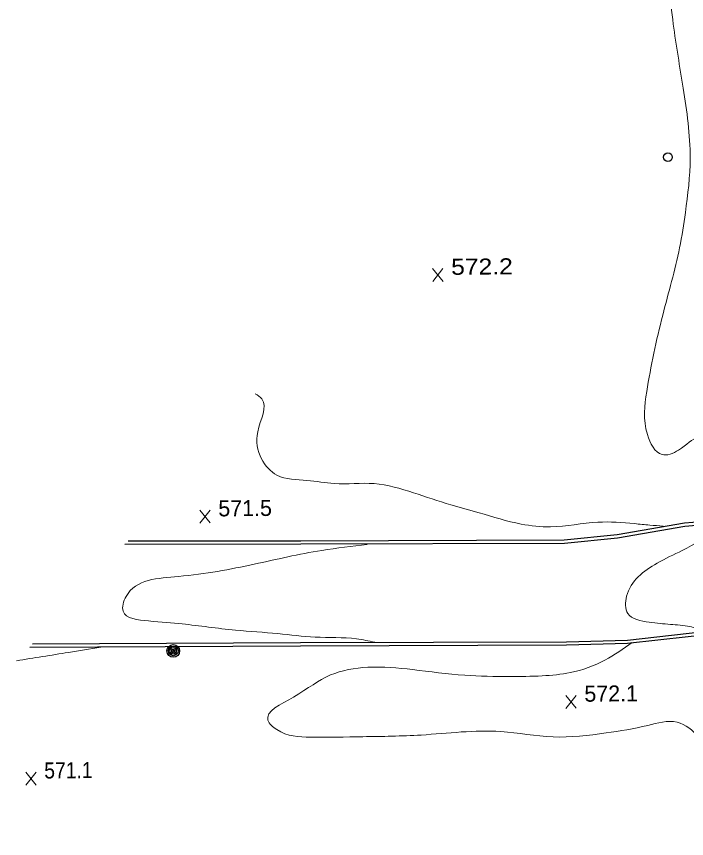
# Model space of a CAD drawing. Extents: x 2361708 to 2370558, y 6977955 to 6991887.
# Drawn here: x 2368360.5 to 2368561.2, y 6990504.4 to 6990750.6 of the extents above; entities that cross this region are included whole.
import ezdxf

# ---------------------------------------------------------------- set-up
doc = ezdxf.new("R2010")
doc.units = 0
doc.header["$LTSCALE"] = 1.9
for name, color, linetype, lineweight in [('2', 7, 'Continuous', 25), ('20', 7, 'Continuous', 25), ('23', 7, 'Continuous', 25), ('31', 7, 'Continuous', 13), ('35', 7, 'Continuous', 13)]:
    doc.layers.add(name, color=color, linetype=linetype, lineweight=lineweight)

msp = doc.modelspace()

# ---------------------------------------------------------------- linework, layer by layer
at = {"layer": '2'}
for points in [[(2368392.969, 6990592.577), (2368445.731, 6990592.61), (2368524.633, 6990592.87), (2368540.549, 6990594.442), (2368560.656, 6990597.944), (2368575.625, 6990599.206)], [(2368393.93, 6990593.536), (2368445.732, 6990593.57), (2368524.583, 6990593.83), (2368540.419, 6990595.391), (2368560.537, 6990598.892), (2368575.546, 6990600.165)], [(2368603.766, 6990563.482), (2368570.813, 6990565.769), (2368543.54, 6990562.759), (2368525.284, 6990562.245), (2368445.542, 6990562.026), (2368364.482, 6990561.615)], [(2368603.837, 6990564.443), (2368570.794, 6990566.729), (2368543.471, 6990563.718), (2368525.265, 6990563.205), (2368445.543, 6990562.986), (2368365.333, 6990562.573)]]:
    msp.add_lwpolyline(points, dxfattribs=at)
at = {"layer": '20'}
for radius in [1.9, 1.442, 0.973, 0.539, 0.192]:
    msp.add_circle((2368407.474, 6990560.574), radius, dxfattribs=at)
at = {"layer": '23'}
msp.add_circle((2368555.634, 6990708.461), 1.3, dxfattribs=at)
at = {"layer": '31'}
for p, q in [((2368488.275, 6990671.248), (2368485.158, 6990675.099)), ((2368485.195, 6990671.219), (2368488.238, 6990675.128)), ((2368418.55, 6990598.891), (2368415.433, 6990602.742)), ((2368415.47, 6990598.862), (2368418.513, 6990602.771)), ((2368528.174, 6990543.372), (2368525.057, 6990547.223)), ((2368525.094, 6990543.342), (2368528.137, 6990547.252)), ((2368366.425, 6990520.371), (2368363.308, 6990524.222)), ((2368363.345, 6990520.342), (2368366.388, 6990524.251))]:
    msp.add_line(p, q, dxfattribs=at)
at = {"layer": '35'}
for points in [[(2368555.168, 6990783.691), (2368555.332, 6990770.612), (2368557.224, 6990748.308), (2368560.187, 6990729.165), (2368562.267, 6990708.174), (2368560.852, 6990691.85), (2368559.133, 6990681.333), (2368554.064, 6990661.184), (2368549.272, 6990638.237), (2368549.465, 6990625.379), (2368553.862, 6990619.36), (2368558.829, 6990620.747), (2368564.666, 6990624.283), (2368568.665, 6990615.971), (2368571.271, 6990609.015), (2368574.256, 6990608.544), (2368577.679, 6990609.217)], [(2368432.052, 6990637.612), (2368434.037, 6990636.04), (2368432.761, 6990626.228), (2368433.928, 6990618.109), (2368438.545, 6990613.212), (2368447.52, 6990611.648), (2368455.73, 6990610.686), (2368467.621, 6990610.669), (2368479.447, 6990607.931), (2368490.652, 6990604.307), (2368499.045, 6990601.948), (2368511.708, 6990598.558), (2368520.466, 6990597.751), (2368534.664, 6990599.116), (2368545.608, 6990598.691), (2368550.163, 6990598.254), (2368554.176, 6990597.962)], [(2368574.186, 6990599.113), (2368570.696, 6990596.919), (2368559.906, 6990590.666), (2368552.352, 6990586.824), (2368543.235, 6990576.927), (2368543.594, 6990571.79), (2368550.009, 6990569.171), (2368556.346, 6990568.511), (2368562.182, 6990567.857), (2368566.124, 6990566.704)], [(2368465.534, 6990592.408), (2368451.96, 6990590.669), (2368431.738, 6990586.546), (2368409.012, 6990582.869), (2368393.348, 6990576.88), (2368392.451, 6990572.442), (2368400.079, 6990569.524), (2368410.188, 6990568.64), (2368426.106, 6990566.782), (2368438.827, 6990565.733), (2368449.957, 6990564.718), (2368462.373, 6990564.167), (2368467.823, 6990563.148)], [(2368544.877, 6990563.132), (2368536.747, 6990557.784), (2368526.442, 6990554.096), (2368517.961, 6990553.105), (2368508.153, 6990552.892), (2368494.789, 6990553.254), (2368479.151, 6990554.966), (2368465.744, 6990555.668), (2368454.555, 6990553.351), (2368443.478, 6990546.746), (2368435.844, 6990539.773), (2368438.47, 6990536.978), (2368448.583, 6990534.714), (2368464.262, 6990534.863), (2368481.698, 6990535.369), (2368505.619, 6990536.417), (2368521.205, 6990534.815), (2368537.105, 6990535.986), (2368549.594, 6990538.266), (2368558.375, 6990539.189), (2368564.618, 6990534.678), (2368567.629, 6990524.177), (2368568.907, 6990512.768), (2368571.719, 6990493.614), (2368573.061, 6990472.486), (2368573.839, 6990459.092), (2368574.341, 6990445.127), (2368576.998, 6990431.881), (2368576.21, 6990420.043), (2368576.637, 6990402.516), (2368578.913, 6990390.297), (2368580.542, 6990378.922), (2368580.936, 6990372.226), (2368582.356, 6990369.019), (2368584.836, 6990370.143), (2368584.866, 6990370.123)], [(2368385.753, 6990561.707), (2368376.127, 6990560.116), (2368360.52, 6990557.627)], [(2368983.929, 6990531.529), (2368979.435, 6990519.356), (2368975.701, 6990506), (2368972.153, 6990495.326), (2368965.023, 6990482.667), (2368952.28, 6990464.985), (2368944.692, 6990449.112), (2368936.279, 6990436.661), (2368930.708, 6990428.388), (2368926.974, 6990420.332), (2368923.178, 6990407.345), (2368925.818, 6990397.9), (2368929.492, 6990388.004), (2368932.253, 6990381.66), (2368935.154, 6990377.288), (2368935.872, 6990367.074), (2368936.658, 6990350.711), (2368934.899, 6990336.894), (2368925.545, 6990315.203), (2368919.061, 6990298.721), (2368917.665, 6990291.017), (2368922.007, 6990291.848), (2368928.932, 6990298.725), (2368940.303, 6990308.073), (2368954.807, 6990321.422), (2368956.934, 6990318.642), (2368952.658, 6990309.771), (2368947.879, 6990300.145), (2368939.818, 6990283.488), (2368927.075, 6990259.465), (2368910.767, 6990240.319), (2368886.835, 6990212.09), (2368866.726, 6990187.627), (2368845.138, 6990163.161), (2368822.496, 6990139.104), (2368799.648, 6990117.845), (2368778.178, 6990104.05), (2368756.592, 6990085.654), (2368734.588, 6990065.974), (2368713.09, 6990048.828), (2368704.692, 6990045.508), (2368705.15, 6990046.662), (2368709.481, 6990052.884), (2368718.059, 6990061.596), (2368727.733, 6990071.708), (2368736.854, 6990082.166), (2368748.659, 6990097.399), (2368759.795, 6990109.476), (2368764.382, 6990117.239), (2368763.943, 6990120.186), (2368757.319, 6990118.552), (2368746.862, 6990109.793), (2368726.432, 6990091.817), (2368699.934, 6990071.484), (2368679.435, 6990058.628), (2368654.88, 6990046.464), (2368626.237, 6990035.071), (2368603.78, 6990024.176), (2368586.487, 6990016.992), (2368573.437, 6990012.767), (2368565.504, 6990008.782), (2368560.239, 6990006.131), (2368556.575, 6990003.426)]]:
    msp.add_spline(points, degree=3, dxfattribs=at)

# ---------------------------------------------------------------- texts
at = {"layer": '31'}
for s, width, p in [('572.2', 1.15, (2368490.716, 6990673.211)), ('571.1', 0.9, (2368368.866, 6990522.335))]:
    msp.add_text(s, height=4.8, rotation=0.545, dxfattribs=dict(at, width=width)).set_placement(p)
for s, p in [('571.5', (2368420.992, 6990600.854)), ('572.1', (2368530.616, 6990545.335))]:
    msp.add_text(s, height=4.8, rotation=0.545, dxfattribs=at).set_placement(p)

doc.saveas('drawing.dxf')
